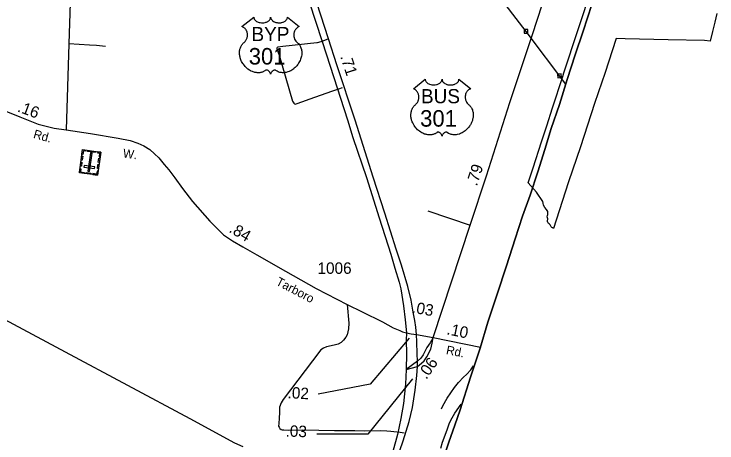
# Model space of a CAD drawing. Extents: x 2220236 to 2384410, y 720751 to 894131.
# Drawn here: x 2344850 to 2352520, y 778583 to 783259 of the extents above; entities that cross this region are included whole.
import ezdxf

# ---------------------------------------------------------------- set-up
doc = ezdxf.new("R2010")
doc.units = 0
doc.layers.add('Default', color=7, linetype='Continuous')

msp = doc.modelspace()

# ---------------------------------------------------------------- linework, layer by layer
at = {"layer": 'Default'}
for p, q in [((2348282.9, 782989.3), (2348221.3, 782965.1)), ((2348328.8, 782421.8), (2348392.7, 782444)), ((2348392.7, 782444), (2348435.3, 782458.8)), ((2349364.6, 781112), (2349826, 780958.2)), ((2348995.8, 778708.7), (2349063.5, 778700)), ((2349063.5, 778700), (2349107.9, 778691.6))]:
    msp.add_line(p, q, dxfattribs=at)
for points in [[(2350869.9, 782495.5), (2350436.8, 783070.4), (2350101.5, 783514.1), (2350174, 784150.7), (2350246.2, 784777.5), (2350304.8, 785395.9), (2350020.7, 786086.2), (2349800.8, 786581.5), (2349578.7, 787102.6), (2349360.6, 787617.7), (2349132.2, 788154.8), (2348908.1, 788664.1), (2348869.5, 789213.3), (2348832.1, 789830.7), (2348791.1, 790408), (2348767.9, 790843.5), (2348707.3, 791564.5), (2348681.9, 792186.1)], [(2349423.6, 779733.7), (2349826, 780958.2), (2350004.8, 781494.8), (2350260.7, 782295.8), (2350506.4, 783037.3), (2351081.3, 784803.5), (2351440.4, 785897.5), (2351562, 786262.8)], [(2345718.1, 786009), (2345715.4, 785945.8), (2345673.6, 785638), (2345609.9, 785273.6), (2345562, 785046.7), (2345534.5, 784879.3), (2345504.3, 784574.4), (2345478.1, 783832.2), (2345447.1, 782934.6), (2345420.2, 781998)], [(2347364.1, 785590.9), (2347464.9, 785273.3), (2347645.7, 784713.9), (2347836.5, 784127.9), (2348002.5, 783605.1), (2348213.2, 782959.4), (2348297.8, 782690.5), (2348488.6, 782104.6), (2348548.3, 781913.7), (2348694.3, 781477.1), (2348833.7, 781035.6), (2348961.4, 780642.2), (2349006.2, 780487.8), (2349051, 780335.1), (2349069.3, 780262.1), (2349099.2, 780077.8), (2349118.4, 779923.7), (2349131, 779784.6)], [(2349241.6, 779764.7), (2349236, 779845.5), (2349225, 779918.5), (2349206.2, 780010.3), (2349182.1, 780140.9), (2349148.9, 780288.6), (2349077.6, 780519.4), (2349021.2, 780695.3), (2348896.7, 781088.7), (2348770.6, 781480.4), (2348571.5, 782102.9), (2348372.5, 782703.8), (2348282.9, 782989.3), (2348072.1, 783641.6), (2347906.2, 784151.2), (2347723.7, 784730.5), (2347601, 785102.3), (2347504.7, 785391.1), (2347439.5, 785590.9)], [(2352520.2, 783266.1), (2352496.2, 783168.9), (2352471.5, 783068.5), (2352445.2, 782962.9), (2352385.2, 782970.6), (2351987.8, 782979.4), (2351518.5, 782988.2), (2351420.8, 782991.4), (2351296.2, 782609.5), (2351265.8, 782517.7), (2351185.5, 782282.3), (2351030.8, 781810.3), (2350899, 781428.3), (2350764.2, 781012.3), (2350735.8, 780921.9), (2350726.2, 780926.4), (2350719.8, 780930.8), (2350712.8, 780937.7), (2350707, 780946.3), (2350699.8, 780960), (2350692.8, 780969.9), (2350683.5, 780977.2), (2350673.5, 780988.3), (2350670.8, 780995.2), (2350670.8, 781002.3), (2350675, 781025.9), (2350669, 781049.5), (2350670.8, 781062.6), (2350674.2, 781074.8), (2350673.2, 781105.6), (2350660.2, 781129.1), (2350642.5, 781149.1), (2350628.2, 781177.1), (2350622.8, 781197.4), (2350620.8, 781216.8), (2350550.8, 781317.9), (2350461.5, 781418), (2350475.8, 781462.3), (2350514.5, 781581.7), (2350606.8, 781865.9), (2350663, 782038.9), (2350727.2, 782236.4), (2350838.5, 782579), (2350850.8, 782617.1), (2350851.2, 782618.4), (2351157, 783556.1)], [(2352520.2, 783266.1), (2352496.2, 783168.9), (2352471.5, 783068.5), (2352445.2, 782962.9), (2352385.2, 782970.6), (2351987.8, 782979.4), (2351518.5, 782988.2), (2351420.8, 782991.4), (2351296.2, 782609.5), (2351265.8, 782517.7), (2351185.5, 782282.3), (2351030.8, 781810.3), (2350899, 781428.3), (2350764.2, 781012.3), (2350735.8, 780921.9), (2350726.2, 780926.4), (2350719.8, 780930.8), (2350712.8, 780937.7), (2350707, 780946.3), (2350699.8, 780960), (2350692.8, 780969.9), (2350683.5, 780977.2), (2350673.5, 780988.3), (2350670.8, 780995.2), (2350670.8, 781002.3), (2350675, 781025.9), (2350669, 781049.5), (2350670.8, 781062.6), (2350674.2, 781074.8), (2350673.2, 781105.6), (2350660.2, 781129.1), (2350642.5, 781149.1), (2350628.2, 781177.1), (2350622.8, 781197.4), (2350620.8, 781216.8), (2350550.8, 781317.9), (2350461.5, 781418), (2350475.8, 781462.3), (2350514.5, 781581.7), (2350606.8, 781865.9), (2350663, 782038.9), (2350727.2, 782236.4), (2350838.5, 782579), (2350850.8, 782617.1), (2350851.2, 782618.4), (2351157, 783556.1)], [(2349551.9, 778459), (2349594.7, 778591.1), (2349661.1, 778775.4), (2349717.2, 778943.5), (2349830.1, 779299.8), (2349935.5, 779616.2), (2350021.9, 779900.3), (2350120.7, 780206.2), (2350222.3, 780513.1), (2350320, 780808.6), (2350398.9, 781054.7), (2350480.5, 781284.6), (2350565, 781540.2), (2350641, 781783.4), (2350712.2, 782010.5), (2350801.4, 782274.6), (2350885.9, 782547.3), (2350972.3, 782816.2), (2351061.6, 783072.7), (2351155.6, 783362.5)], [(2351155.6, 783362.5), (2351061.6, 783072.7), (2350972.3, 782816.2), (2350885.9, 782547.3), (2350801.4, 782274.6), (2350712.2, 782010.5), (2350641, 781783.4), (2350565, 781540.2), (2350480.5, 781284.6), (2350398.9, 781054.7), (2350320, 780808.6), (2350222.3, 780513.1), (2350120.7, 780206.2), (2350021.9, 779900.3), (2349935.5, 779616.2), (2349830.1, 779299.8), (2349717.2, 778943.5), (2349661.1, 778775.4), (2349594.7, 778591.1), (2349551.9, 778459)], [(2350417.6, 783049.6), (2350457.5, 783051.2), (2350455.9, 783091.1), (2350416, 783089.5), (2350417.6, 783049.6)], [(2345847.9, 782906.4), (2345749.7, 782915.8), (2345674.4, 782921.2), (2345447.1, 782934.6)], [(2348156.1, 782947), (2348152.8, 782946.2), (2347782, 782905.3), (2347729.8, 782897.8), (2347722.3, 782894.4), (2347717.8, 782888.8), (2347717.8, 782879.9), (2347742.7, 782811.9), (2347889.4, 782308.2), (2347901.3, 782287.3), (2347909.5, 782280.2), (2347918.5, 782277.6), (2347927.2, 782278.6), (2347938.6, 782282.9), (2348131, 782353), (2348328.8, 782421.8)], [(2348221.3, 782965.1), (2348196.3, 782956.3), (2348156.1, 782947)], [(2350783.4, 782564.1), (2350823.3, 782565.7), (2350821.7, 782605.7), (2350781.7, 782604), (2350783.4, 782564.1)], [(2344623.4, 782255.7), (2344741.7, 782207.2), (2344913.8, 782138.2), (2345114.3, 782059.2), (2345286.4, 782016.1), (2345420.2, 781998)], [(2345420.2, 781998), (2345683.7, 781957.5), (2345986.9, 781907), (2346118.3, 781879.2), (2346201.7, 781852.6), (2346265.1, 781822.6), (2346330, 781782.5), (2346383.7, 781736.3), (2346430.7, 781690.5), (2346489.5, 781617.3), (2346540.1, 781559.9), (2346605.2, 781474.7), (2346689.4, 781355.8), (2346796.8, 781215.4), (2346984.7, 781001.4), (2347057.6, 780926.4), (2347136.6, 780853.4), (2347235.3, 780786.6), (2347348, 780721.9), (2347498.7, 780632), (2347811, 780457.5), (2348146.9, 780267.9), (2348485.5, 780093.4), (2348649.7, 780012.5), (2348869.6, 779902.5), (2348987.9, 779838.5), (2349058, 779807.8), (2349090, 779794.6), (2349131, 779784.6)], [(2344277.5, 780179.2), (2345408.3, 779577.1), (2346766.8, 778849.6), (2347255.6, 778583.7), (2347348.1, 778542.6)], [(2348485.5, 780093.4), (2348501.5, 779888.1), (2348500.4, 779828.2), (2348485.1, 779761.9), (2348471.5, 779735.8), (2348443.8, 779703.4), (2348418.1, 779677.2), (2348388.4, 779660.7), (2348344.7, 779648.4), (2348260.7, 779631.3), (2348227, 779614.9), (2348199.3, 779596.6), (2348106.6, 779479.6), (2347787.9, 779057.8), (2347766.3, 779019.5), (2347746.8, 778971.3), (2347745.1, 778915.3), (2347743.4, 778851.7), (2347738.2, 778794.9), (2347736.5, 778765.6), (2347741.6, 778753.6), (2347752, 778739.8), (2347764, 778729.5), (2347774.3, 778726.1), (2347793.2, 778724.4), (2347841.4, 778722.6), (2348001.2, 778724.4), (2348174.9, 778720.9), (2348346.8, 778717.5), (2348567.6, 778718), (2348679.4, 778716.5), (2348848, 778719.3), (2348918.7, 778713.4), (2348960.5, 778711.6), (2348995.8, 778708.7)], [(2349131, 779784.6), (2349129.8, 779702.7), (2349131.7, 779554.6), (2349129.8, 779382.4)], [(2349131, 779784.6), (2349184, 779773.5), (2349241.6, 779764.7)], [(2349241.6, 779764.7), (2349423.6, 779733.7)], [(2349252.6, 779474.9), (2349250.4, 779553.6), (2349246.1, 779686.3), (2349241.6, 779764.7)], [(2349161.5, 779724.6), (2348734.4, 779223.8), (2348167.3, 779113.4)], [(2349252.6, 779416.2), (2349296.4, 779451.2), (2349324.8, 779479.6), (2349353.7, 779521.3), (2349396.4, 779603.8), (2349412.3, 779668.9), (2349423.6, 779733.7)], [(2349423.6, 779733.7), (2349390, 779674), (2349355.7, 779623.2), (2349314.9, 779544.6), (2349290.1, 779508.6), (2349252.6, 779474.9)], [(2349423.6, 779733.7), (2349938.7, 779626.7)], [(2349252.6, 779474.9), (2349129.8, 779382.4)], [(2349252.6, 779416.2), (2349253.6, 779441.4), (2349252.6, 779474.9)], [(2347596.4, 774914.5), (2347697, 775084.5), (2347914.4, 775577.2), (2348153.3, 776173.1), (2348325.2, 776628.6), (2348476.6, 777023.2), (2348631, 777423.8), (2348798.7, 777831.1), (2348926.4, 778149.4), (2349018.7, 778383.1), (2349095, 778605.5), (2349161.4, 778818), (2349199.5, 778970.7), (2349226.1, 779159.9), (2349246, 779317.6), (2349252.6, 779416.2)], [(2349129.8, 779382.4), (2349123.2, 779224.7), (2349100, 779013.9), (2349070.1, 778849.5), (2349033.6, 778673.6), (2348982.2, 778491), (2348924.1, 778300.1), (2348859.4, 778130.8), (2348715.1, 777777.2), (2348582.3, 777430.3), (2348446.3, 777085.1), (2348272.1, 776640.2), (2348096.9, 776179.7), (2347862.3, 775592.9), (2347655.5, 775102.2), (2347596.4, 774914.5)], [(2349129.8, 779382.4), (2349252.6, 779416.2)], [(2349514.5, 778954.6), (2349528.1, 778988.8), (2349577.1, 779071.4), (2349657.6, 779188.3), (2349701, 779242.7), (2349754.3, 779299.3), (2349785.9, 779327.8), (2349835.2, 779380.3), (2349865.3, 779424.8)], [(2349198.3, 779282.7), (2348712.3, 778678.9), (2348152.6, 778678.9)], [(2349505.7, 778526.7), (2349524.9, 778590.9), (2349575.2, 778727.4), (2349602.2, 778803.7), (2349629.7, 778856.1), (2349659, 778908.3), (2349729.6, 779004.4)]]:
    msp.add_lwpolyline(points, dxfattribs=at)
for points in [[(2347466, 783225.1), (2347466.4, 783219.7), (2347467.6, 783213.4), (2347468.6, 783210.2), (2347471.6, 783203.9), (2347476.5, 783196.6), (2347483.2, 783189.3), (2347490.9, 783183), (2347496.1, 783179.7), (2347504.9, 783175), (2347514.8, 783170.8), (2347525.9, 783167.6), (2347537.2, 783165.3), (2347549.6, 783164), (2347561.8, 783163.7), (2347575, 783164.7), (2347589.6, 783167.5), (2347596.4, 783169.3), (2347603.9, 783171.9), (2347610.9, 783174.8), (2347618.6, 783178.9), (2347624.7, 783182.8), (2347629.5, 783186.3), (2347636.4, 783192.8), (2347641.8, 783199.6), (2347644.1, 783203.4), (2347646, 783207), (2347648.7, 783214.8), (2347649.5, 783218.2), (2347650, 783225.3), (2347650.5, 783219.4), (2347651.1, 783215.6), (2347652.1, 783212), (2347653.6, 783208.1), (2347656.3, 783202.6), (2347659.4, 783198.1), (2347665.1, 783191.3), (2347668.7, 783188), (2347671.9, 783185.3), (2347680.7, 783179.3), (2347690.9, 783174.1), (2347695.9, 783171.9), (2347701.1, 783170.1), (2347707.6, 783168.1), (2347714.4, 783166.5), (2347721, 783165.4), (2347727.9, 783164.4), (2347734.9, 783163.9), (2347740.6, 783163.7), (2347747.5, 783163.8), (2347754, 783164.2), (2347760.6, 783165), (2347767.9, 783166.2), (2347773.8, 783167.5), (2347781.5, 783169.5), (2347788.5, 783172), (2347794.6, 783174.7), (2347802.6, 783178.9), (2347809.1, 783182.9), (2347813.8, 783186.7), (2347819.4, 783191.9), (2347824.7, 783198), (2347827.8, 783202.5), (2347830, 783207.1), (2347832.1, 783212), (2347833.3, 783217.2), (2347833.9, 783221.6), (2347834.1, 783225.5), (2347962.7, 783123), (2347959.6, 783121.9), (2347952.6, 783118.4), (2347947.1, 783115.2), (2347938.3, 783108.9), (2347934.5, 783105.5), (2347930.7, 783102), (2347927.2, 783098.2), (2347924.1, 783094.6), (2347920.4, 783089.4), (2347917, 783084.3), (2347913.8, 783078.6), (2347911.4, 783073.6), (2347907.4, 783063.3), (2347905.5, 783056.7), (2347904.3, 783051.2), (2347902.8, 783039.7), (2347902.4, 783034.3), (2347902.4, 783028.9), (2347902.7, 783023.2), (2347903.2, 783017.7), (2347904.2, 783012), (2347905.1, 783007), (2347906.7, 783000.8), (2347909, 782993.7), (2347911.8, 782986.8), (2347917.7, 782975.6), (2347925.3, 782964.2), (2347930.7, 782957.8), (2347936, 782952.3), (2347943.9, 782945.7), (2347948.2, 782941.9), (2347953.1, 782936.9), (2347961.2, 782927.6), (2347964.5, 782923.2), (2347967.8, 782918.2), (2347970.8, 782913.1), (2347973.8, 782907.7), (2347976.3, 782902.9), (2347980.8, 782891.9), (2347984.1, 782881.1), (2347985.6, 782875.5), (2347988, 782862.9), (2347988.9, 782856.7), (2347989.9, 782844.4), (2347989.9, 782829.5), (2347988.8, 782815.3), (2347986.1, 782798.8), (2347983.9, 782789), (2347980.6, 782777.5), (2347977.3, 782767.5), (2347971.4, 782752.9), (2347966.2, 782742.2), (2347959.4, 782729.8), (2347954.8, 782722.3), (2347949.4, 782714.2), (2347942.7, 782704.9), (2347934.8, 782695), (2347925.3, 782684.6), (2347917.6, 782677), (2347907.6, 782668), (2347901.5, 782663), (2347892.8, 782656.4), (2347881, 782648.5), (2347869.3, 782641.8), (2347859.3, 782636.7), (2347850.5, 782632.9), (2347839.1, 782628.6), (2347820.2, 782623.3), (2347813.2, 782621.9), (2347805, 782620.7), (2347797.4, 782619.9), (2347789.9, 782619.4), (2347779.9, 782619.4), (2347770, 782620.2), (2347760.5, 782621.6), (2347750.7, 782623.6), (2347740.5, 782626.7), (2347731.2, 782630.3), (2347721.8, 782634.9), (2347705.9, 782645), (2347701.3, 782647.4), (2347698.7, 782648.1), (2347692.5, 782648.4), (2347686.8, 782647.2), (2347680.8, 782644.8), (2347677.3, 782642.9), (2347672.5, 782639.8), (2347668.9, 782636.9), (2347664.5, 782632.7), (2347661.4, 782629.2), (2347659.1, 782626.5), (2347654.6, 782619.4), (2347653, 782616.1), (2347651.4, 782611.8), (2347649.9, 782605.4), (2347647.9, 782613.4), (2347645.5, 782618.8), (2347642.8, 782623.3), (2347639.9, 782627.3), (2347635.5, 782632.5), (2347631.4, 782636.4), (2347626.6, 782640.3), (2347621.4, 782643.5), (2347617.3, 782645.6), (2347613.5, 782647), (2347608.8, 782648.2), (2347605, 782648.5), (2347601.9, 782648.4), (2347597.6, 782647.4), (2347591.8, 782643.2), (2347586.3, 782639.4), (2347580.3, 782635.7), (2347573.2, 782631.9), (2347567.9, 782629.5), (2347561.7, 782627), (2347554.4, 782624.6), (2347546.5, 782622.6), (2347538.4, 782621), (2347531.3, 782619.8), (2347523.6, 782619.1), (2347516.7, 782618.9), (2347509.5, 782619), (2347502.7, 782619.5), (2347494.9, 782620.2), (2347485.2, 782621.6), (2347477.1, 782623.5), (2347468.6, 782625.7), (2347459.9, 782628.5), (2347450.5, 782632.1), (2347438.8, 782637.1), (2347430.7, 782641.3), (2347417.9, 782648.7), (2347402.8, 782659.1), (2347391.5, 782668.3), (2347383.2, 782675.8), (2347370.9, 782688.3), (2347363.8, 782696.4), (2347352.5, 782711), (2347345.3, 782721.6), (2347340.6, 782729.3), (2347333.8, 782741.8), (2347330, 782749.6), (2347325.1, 782761), (2347321.3, 782771.4), (2347318.1, 782781.3), (2347316.4, 782787.6), (2347314, 782798.6), (2347312.5, 782806.4), (2347311, 782817.2), (2347310.2, 782828.5), (2347310.1, 782838.9), (2347310.4, 782847.6), (2347311.4, 782857.7), (2347313.1, 782868.4), (2347315.1, 782877.6), (2347317, 782884.2), (2347319.7, 782892.2), (2347323.3, 782901.1), (2347327.6, 782909.6), (2347331.6, 782916.7), (2347336.7, 782924.3), (2347341.7, 782930.8), (2347348.3, 782937.9), (2347355.1, 782944.4), (2347361.4, 782949.5), (2347368.8, 782956.8), (2347372.7, 782961.2), (2347377.4, 782967.4), (2347381.1, 782973.1), (2347384.1, 782978.2), (2347388, 782985.7), (2347390.3, 782991.3), (2347393.3, 783000), (2347394.8, 783006.1), (2347396.3, 783013.9), (2347397.3, 783021.3), (2347397.7, 783030.5), (2347397.4, 783038.1), (2347396.5, 783046.9), (2347394.8, 783055.5), (2347392.8, 783062.9), (2347389.6, 783071.4), (2347386.7, 783077.6), (2347381.7, 783086.1), (2347376.2, 783093.9), (2347370.6, 783100.3), (2347364.9, 783106), (2347359.4, 783110.2), (2347354.2, 783114), (2347347.7, 783117.9), (2347341.4, 783121), (2347337.4, 783122.6)], [(2349336.5, 782547.6), (2349336.8, 782542.3), (2349338.1, 782535.9), (2349339.1, 782532.7), (2349342.1, 782526.4), (2349346.9, 782519.1), (2349353.7, 782511.9), (2349361.4, 782505.5), (2349366.5, 782502.2), (2349375.3, 782497.5), (2349385.3, 782493.3), (2349396.4, 782490.1), (2349407.7, 782487.8), (2349420, 782486.5), (2349432.3, 782486.2), (2349445.5, 782487.2), (2349460.1, 782490), (2349466.8, 782491.8), (2349474.4, 782494.4), (2349481.3, 782497.3), (2349489, 782501.4), (2349495.2, 782505.3), (2349500, 782508.8), (2349506.8, 782515.4), (2349512.3, 782522.1), (2349514.5, 782525.9), (2349516.5, 782529.6), (2349519.2, 782537.3), (2349520, 782540.7), (2349520.5, 782547.8), (2349520.9, 782541.9), (2349521.6, 782538.1), (2349522.5, 782534.5), (2349524.1, 782530.6), (2349526.8, 782525.2), (2349529.8, 782520.6), (2349535.6, 782513.8), (2349539.1, 782510.5), (2349542.4, 782507.8), (2349551.1, 782501.8), (2349561.4, 782496.7), (2349566.4, 782494.5), (2349571.5, 782492.6), (2349578.1, 782490.7), (2349584.8, 782489.1), (2349591.5, 782487.9), (2349598.3, 782486.9), (2349605.3, 782486.4), (2349611, 782486.2), (2349618, 782486.3), (2349624.5, 782486.7), (2349631.1, 782487.5), (2349638.4, 782488.7), (2349644.2, 782490), (2349652, 782492), (2349658.9, 782494.5), (2349665.1, 782497.2), (2349673.1, 782501.4), (2349679.5, 782505.4), (2349684.2, 782509.2), (2349689.9, 782514.4), (2349695.2, 782520.5), (2349698.3, 782525), (2349700.5, 782529.6), (2349702.5, 782534.5), (2349703.8, 782539.7), (2349704.4, 782544.2), (2349704.5, 782548), (2349833.1, 782445.5), (2349830.1, 782444.4), (2349823.1, 782441), (2349817.6, 782437.7), (2349808.7, 782431.5), (2349804.9, 782428), (2349801.1, 782424.5), (2349797.6, 782420.7), (2349794.5, 782417.1), (2349790.8, 782411.9), (2349787.5, 782406.8), (2349784.2, 782401.1), (2349781.8, 782396.1), (2349777.9, 782385.8), (2349776, 782379.3), (2349774.8, 782373.7), (2349773.2, 782362.2), (2349772.9, 782356.8), (2349772.9, 782351.4), (2349773.2, 782345.7), (2349773.7, 782340.2), (2349774.7, 782334.5), (2349775.6, 782329.5), (2349777.2, 782323.3), (2349779.5, 782316.2), (2349782.3, 782309.3), (2349788.2, 782298.1), (2349795.7, 782286.7), (2349801.1, 782280.3), (2349806.4, 782274.9), (2349814.4, 782268.2), (2349818.7, 782264.4), (2349823.6, 782259.4), (2349831.6, 782250.1), (2349834.9, 782245.7), (2349838.2, 782240.7), (2349841.3, 782235.6), (2349844.3, 782230.2), (2349846.7, 782225.4), (2349851.2, 782214.4), (2349854.5, 782203.7), (2349856.1, 782198), (2349858.5, 782185.4), (2349859.4, 782179.2), (2349860.4, 782166.9), (2349860.4, 782152), (2349859.3, 782137.8), (2349856.6, 782121.4), (2349854.4, 782111.5), (2349851, 782100), (2349847.7, 782090), (2349841.9, 782075.4), (2349836.7, 782064.7), (2349829.9, 782052.3), (2349825.3, 782044.8), (2349819.9, 782036.7), (2349813.1, 782027.4), (2349805.2, 782017.6), (2349795.7, 782007.1), (2349788.1, 781999.5), (2349778, 781990.5), (2349772, 781985.5), (2349763.3, 781979), (2349751.4, 781971.1), (2349739.8, 781964.3), (2349729.8, 781959.2), (2349721, 781955.4), (2349709.6, 781951.1), (2349690.6, 781945.8), (2349683.7, 781944.4), (2349675.5, 781943.2), (2349667.8, 781942.4), (2349660.4, 781942), (2349650.4, 781942), (2349640.4, 781942.7), (2349631, 781944.1), (2349621.2, 781946.1), (2349610.9, 781949.2), (2349601.6, 781952.8), (2349592.2, 781957.5), (2349576.3, 781967.5), (2349571.7, 781969.9), (2349569.1, 781970.6), (2349563, 781970.9), (2349557.2, 781969.7), (2349551.3, 781967.3), (2349547.7, 781965.4), (2349543, 781962.3), (2349539.3, 781959.4), (2349534.9, 781955.2), (2349531.9, 781951.8), (2349529.6, 781949), (2349525.1, 781942), (2349523.5, 781938.6), (2349521.8, 781934.3), (2349520.4, 781927.9), (2349518.3, 781935.9), (2349516, 781941.3), (2349513.2, 781945.8), (2349510.4, 781949.9), (2349505.9, 781955), (2349501.9, 781958.9), (2349497, 781962.8), (2349491.9, 781966), (2349487.7, 781968.1), (2349483.9, 781969.5), (2349479.3, 781970.7), (2349475.5, 781971), (2349472.4, 781970.9), (2349468.1, 781969.9), (2349462.3, 781965.7), (2349456.8, 781961.9), (2349450.8, 781958.2), (2349443.6, 781954.4), (2349438.4, 781952), (2349432.2, 781949.6), (2349424.9, 781947.1), (2349417, 781945.1), (2349408.8, 781943.5), (2349401.7, 781942.3), (2349394, 781941.6), (2349387.1, 781941.4), (2349379.9, 781941.5), (2349373.2, 781942), (2349365.3, 781942.7), (2349355.6, 781944.2), (2349347.6, 781946), (2349339.1, 781948.3), (2349330.3, 781951), (2349321, 781954.6), (2349309.3, 781959.7), (2349301.2, 781963.8), (2349288.3, 781971.2), (2349273.3, 781981.6), (2349261.9, 781990.8), (2349253.6, 781998.3), (2349241.4, 782010.8), (2349234.2, 782018.9), (2349222.9, 782033.5), (2349215.7, 782044.1), (2349211, 782051.8), (2349204.2, 782064.3), (2349200.5, 782072.1), (2349195.6, 782083.5), (2349191.8, 782093.9), (2349188.6, 782103.8), (2349186.9, 782110.1), (2349184.4, 782121.1), (2349182.9, 782129), (2349181.5, 782139.7), (2349180.7, 782151), (2349180.6, 782161.4), (2349180.8, 782170.1), (2349181.8, 782180.2), (2349183.5, 782190.9), (2349185.6, 782200.1), (2349187.4, 782206.7), (2349190.2, 782214.7), (2349193.8, 782223.6), (2349198, 782232.1), (2349202.1, 782239.2), (2349207.2, 782246.8), (2349212.2, 782253.3), (2349218.8, 782260.4), (2349225.6, 782266.9), (2349231.9, 782272), (2349239.3, 782279.3), (2349243.2, 782283.7), (2349247.8, 782289.9), (2349251.6, 782295.6), (2349254.5, 782300.7), (2349258.4, 782308.2), (2349260.8, 782313.8), (2349263.8, 782322.5), (2349265.2, 782328.6), (2349266.8, 782336.4), (2349267.7, 782343.8), (2349268.1, 782353), (2349267.9, 782360.6), (2349266.9, 782369.5), (2349265.2, 782378), (2349263.2, 782385.4), (2349260, 782393.9), (2349257.1, 782400.2), (2349252.2, 782408.6), (2349246.7, 782416.4), (2349241, 782422.8), (2349235.4, 782428.5), (2349229.9, 782432.8), (2349224.7, 782436.5), (2349218.2, 782440.4), (2349211.8, 782443.5), (2349207.9, 782445.1)], [(2345760.5, 781501.6), (2345563.3, 781528.9), (2345598.1, 781781.1), (2345795.3, 781753.9)], [(2345630.9, 781776.6), (2345629.4, 781765.2), (2345607.6, 781768.2), (2345602.1, 781728.2), (2345591, 781729.7), (2345598.1, 781781.1)], [(2345736.9, 781750.3), (2345652.8, 781762), (2345654.4, 781773.2), (2345738.4, 781761.6)], [(2345762.6, 781758.3), (2345761, 781747), (2345782.8, 781743.9), (2345777.3, 781703.9), (2345788.3, 781702.4), (2345795.4, 781753.8)], [(2345599.5, 781707.9), (2345593.6, 781665), (2345582.3, 781666.6), (2345588.2, 781709.5)], [(2345656.5, 781545.6), (2345675, 781543), (2345702.8, 781743.9), (2345684.3, 781746.4)], [(2345785.8, 781684.6), (2345779.9, 781641.7), (2345768.6, 781643.2), (2345774.5, 781686.1)], [(2345590.5, 781642.6), (2345584.5, 781599.7), (2345573.3, 781601.3), (2345579.2, 781644.2)], [(2345729.4, 781574.6), (2345732, 781593.1), (2345615.3, 781609.2), (2345612.8, 781590.7)], [(2345776.6, 781618), (2345770.7, 781575.1), (2345759.4, 781576.6), (2345765.3, 781619.5)], [(2345569.2, 781571.8), (2345580.4, 781570.3), (2345576, 781538.4), (2345616.2, 781532.8), (2345614.7, 781521.8), (2345563.2, 781528.9)], [(2345687.2, 781511.8), (2345635.8, 781518.9), (2345637.4, 781530.2), (2345688.7, 781523.1)], [(2345766.4, 781544.5), (2345755.2, 781546.1), (2345750.8, 781514.2), (2345710.6, 781519.8), (2345709.1, 781508.7), (2345760.5, 781501.6)]]:
    msp.add_lwpolyline(points, close=True, dxfattribs=at)

# ---------------------------------------------------------------- texts
for s, height, p in [('BYP', 155, (2347440.7, 782963.7)), ('301', 180, (2347410.8, 782708.9)), ('BUS', 155, (2349290.2, 782286.3)), ('301', 180, (2349281.3, 782031.4)), ('1006', 125, (2348161.6, 780426.5))]:
    msp.add_text(s, height=height, dxfattribs=at).set_placement(p)
for s, height, rotation, p in [('.71', 125, 288.33226, (2348407.8, 782795.8)), ('.16', 125, 339.67712, (2344879, 782198.8)), ('Rd.', 95, 344.36813, (2345054, 781910)), ('W.', 95, 352.14235, (2346033.4, 781696.4)), ('.79', 125, 71.57601, (2349899.5, 781376.5)), ('.84', 125, 330.14101, (2347186.6, 780886.7)), ('Tarboro', 95, 332.20267, (2347699.7, 780312.3)), ('.03', 125, 350.33872, (2349187.2, 780003.1)), ('.10', 125, 348.2721, (2349564.7, 779768.2)), ('Rd.', 95, 348.78654, (2349559.5, 779553)), ('.06', 125, 55.32041, (2349348.9, 779268.1)), ('.02', 125, 356.8428, (2347832.3, 779070.9)), ('.03', 125, 358.17278, (2347811.4, 778651.9))]:
    msp.add_text(s, height=height, rotation=rotation, dxfattribs=at).set_placement(p)

doc.saveas('drawing.dxf')
